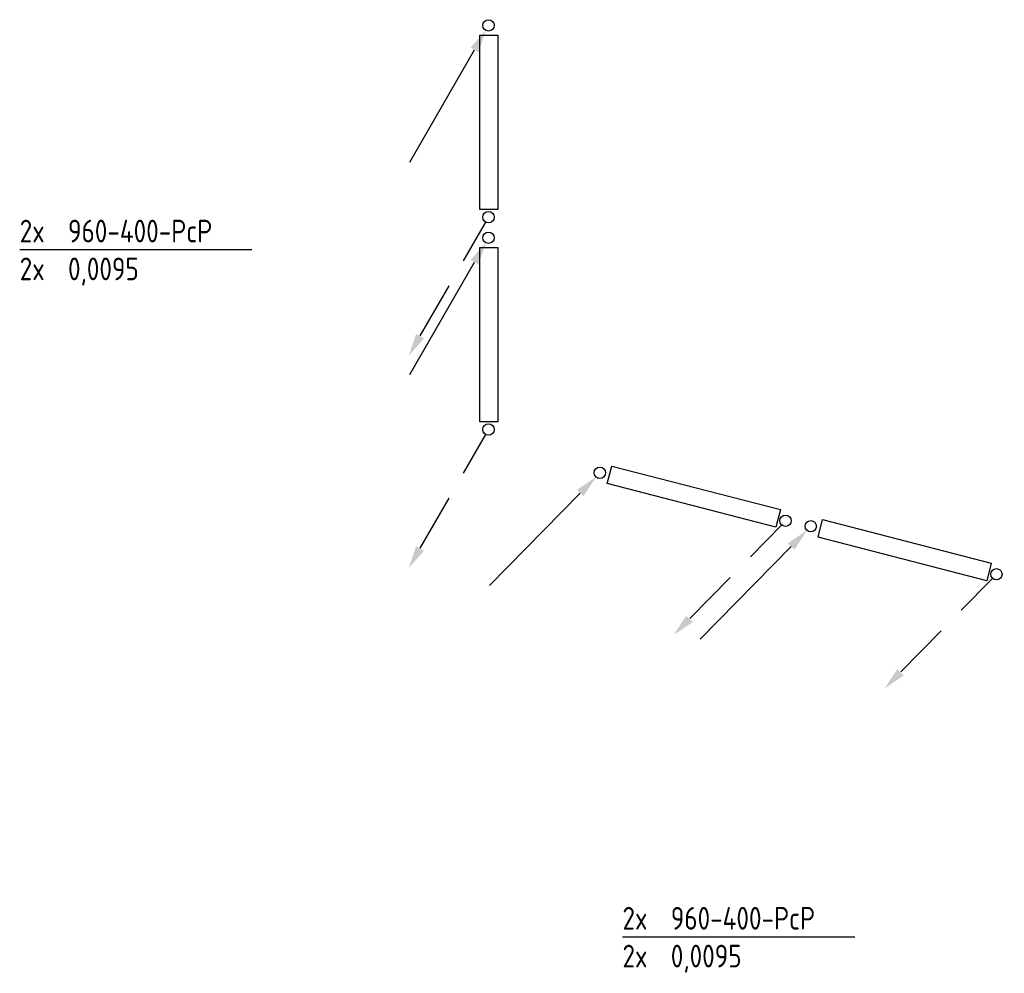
# Model space of a CAD drawing. Extents: x -156717 to 425753, y -51191 to 363295.
# Tile 429 of 502: x 187366 to 192793, y 161105 to 166360. Entities that reach past the tile are written whole.
import ezdxf

# ---------------------------------------------------------------- set-up
doc = ezdxf.new("R2010")
doc.units = 0
doc.header["$LTSCALE"] = 50
doc.linetypes.add('HIDDEN', pattern=[9.525, 6.35, -3.175])
doc.layers.get('0').update_dxf_attribs({"linetype": 'CONTINUOUS'})
doc.layers.add('56WD', color=4, linetype='CONTINUOUS')
doc.layers.add('WL524---', color=90, linetype='CONTINUOUS')
doc.styles.add('ISO25', font='ISO', dxfattribs={"width": 0.9})

# ---------------------------------------------------------------- blocks, each defined once
blk = doc.blocks.new('CV3')
at = {"color": 2, "linetype": 'Continuous'}
blk.add_line((-434.3, -754.1), (-76.8, -134.9), dxfattribs=at)
blk.add_circle((0, 0), 31.2, dxfattribs=at)
blk.add_solid([(-98.4, -122.4), (-55.1, -147.4), (-14.3, -26.6)], dxfattribs=at)
blk = doc.blocks.new('CVR2')
at = {"color": 2, "linetype": 'HIDDEN'}
blk.add_line((-376.1, -653.4), (-14.8, -27.5), dxfattribs=at)
at = {"color": 2, "linetype": 'Continuous'}
blk.add_circle((0, 0), 31.2, dxfattribs=at)
blk.add_solid([(-355.7, -668.4), (-399, -643.4), (-439.8, -764.1)], dxfattribs=at)
blk = doc.blocks.new('RADO960')
at = {"layer": '56WD', "color": 3, "linetype": 'Continuous'}
for p, q in [((54.1, -47.7), (54.1, 52.3)), ((54.1, 52.3), (1014.1, 52.3)), ((1014.1, 52.3), (1014.1, -47.7)), ((1014.1, -47.7), (54.1, -47.7))]:
    blk.add_line(p, q, dxfattribs=at)
at = {"layer": '56WD', "linetype": 'Continuous'}
for name, p in [('CV3', (0, 0)), ('CVR2', (1057, 0))]:
    blk.add_blockref(name, p, dxfattribs=at)
blk = doc.blocks.new('dfgerw')
at = {"layer": '56WD', "color": 8, "linetype": 'Continuous', "rotation": 345.5265864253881}
for p in [(190563.8, 147050), (191726.4, 146755.2)]:
    blk.add_blockref('RADO960', p, dxfattribs=at)

msp = doc.modelspace()

# ---------------------------------------------------------------- linework, layer by layer
at = {"layer": '56WD', "color": 8, "linetype": 'Continuous'}
msp.add_line((187365.85558, 165093.32537), (188645.84913, 165093.32537), dxfattribs=at)
at = {"layer": '56WD', "color": 1, "linetype": 'Continuous'}
msp.add_line((190688.44327, 161306.81891), (191968.43682, 161306.81891), dxfattribs=at)
at = {"layer": 'WL524---'}
for p, q in [((189902.16897, 166274.23234), (190002.16897, 166274.23234)), ((189902.16897, 165314.23234), (189902.16897, 166274.23234)), ((190002.16897, 166274.23234), (190002.16897, 165314.23234)), ((190002.16897, 165314.23234), (189902.16897, 165314.23234)), ((189902.16897, 164144.23488), (189902.16897, 165104.23488)), ((189902.16897, 165104.23488), (190002.16897, 165104.23488)), ((190002.16897, 165104.23488), (190002.16897, 164144.23488)), ((190002.16897, 164144.23488), (189902.16897, 164144.23488))]:
    msp.add_line(p, q, dxfattribs=at)

# ---------------------------------------------------------------- block references
at = {"layer": '56WD', "color": 8, "linetype": 'Continuous'}
for name, p in [('CV3', (189949.88257, 166328.34568)), ('CVR2', (189949.88257, 165271.37363)), ('CV3', (189949.88257, 165158.34822)), ('CVR2', (189949.88257, 164101.37617))]:
    msp.add_blockref(name, p, dxfattribs=at)
at = {"layer": 'WL524---'}
msp.add_blockref('dfgerw', (0, 16812.98591), dxfattribs=at)

# ---------------------------------------------------------------- texts
at = {"layer": '56WD', "color": 8, "linetype": 'Continuous', "style": 'ISO25', "width": 0.9}
for s, p in [('2x  960-400-PcP', (187365.85558, 165132.33548)), ('2x  0,0095', (187365.85558, 164924.00215))]:
    msp.add_text(s, height=125, dxfattribs=at).set_placement(p)
at = {"layer": '56WD', "color": 1, "linetype": 'Continuous', "style": 'ISO25', "width": 0.9}
for s, p in [('2x  960-400-PcP', (190688.44327, 161345.82902)), ('2x  0,0095', (190688.44327, 161137.49569))]:
    msp.add_text(s, height=125, dxfattribs=at).set_placement(p)

doc.saveas('drawing.dxf')
